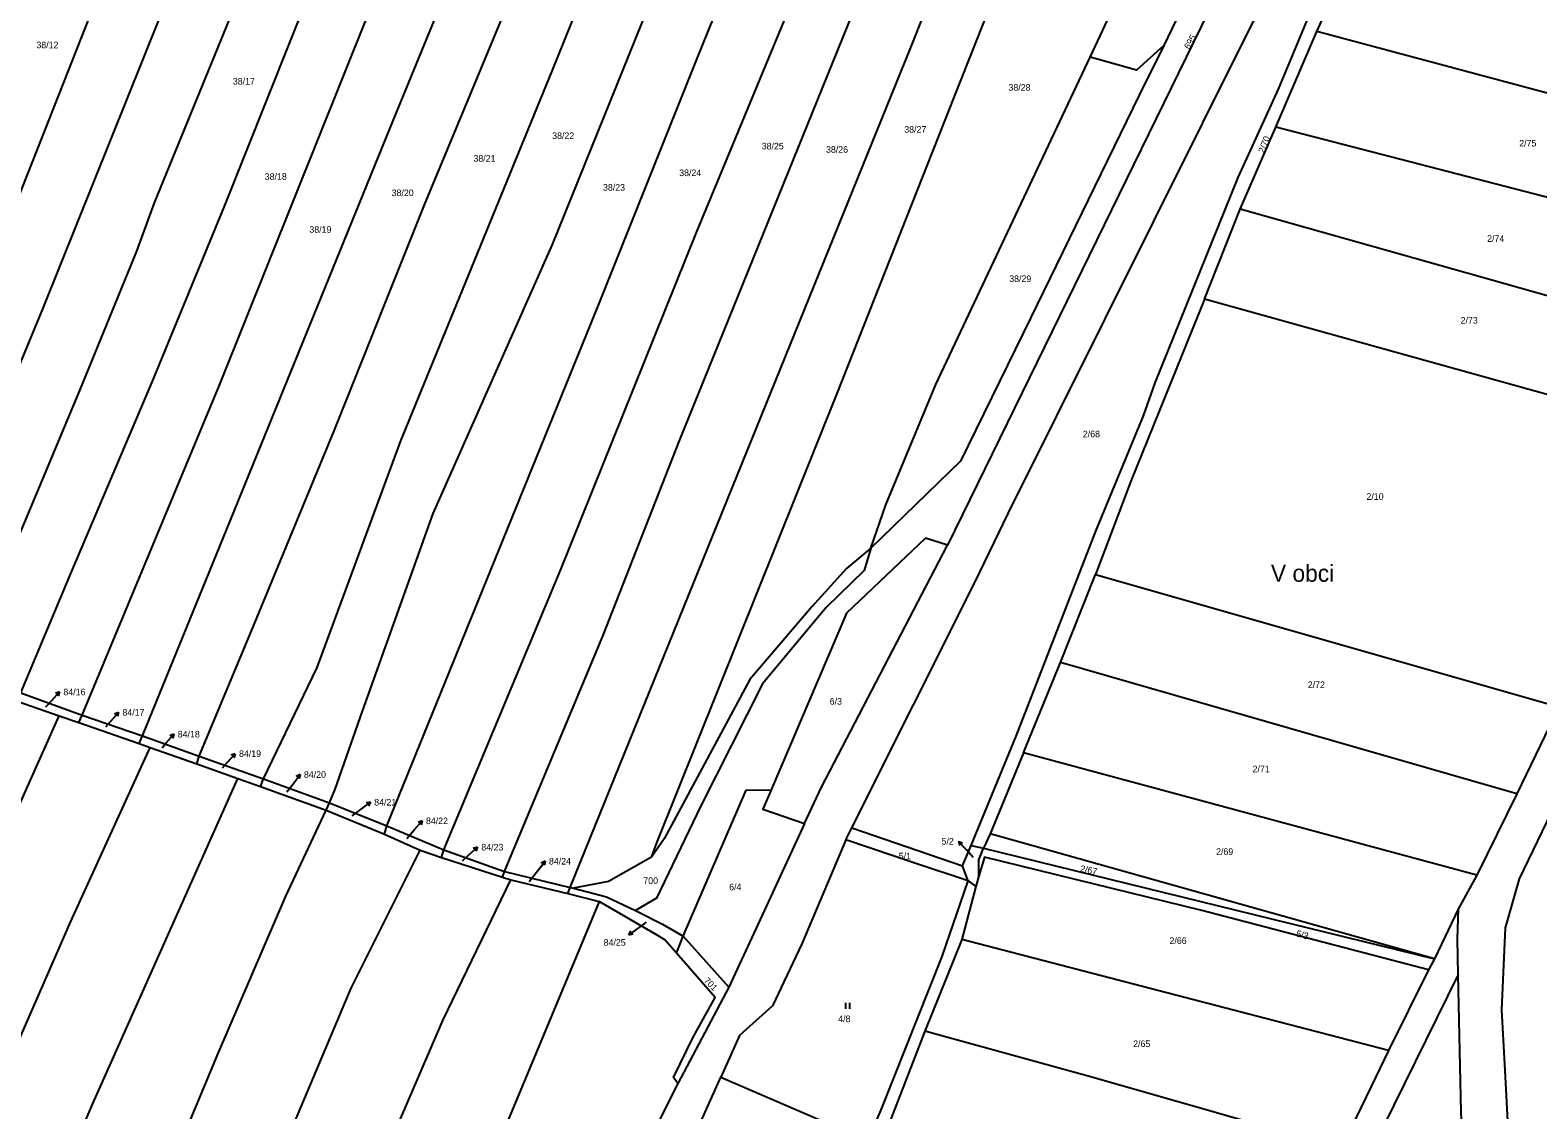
# Model space of a CAD drawing. Extents: x -7483133 to -743169, y -11317770 to -1127091.
# Drawn here: x -746258 to -745868.6, y -1131407.3 to -1131128.4 of the extents above; entities that cross this region are included whole.
import ezdxf

# ---------------------------------------------------------------- set-up
doc = ezdxf.new("R2010")
doc.units = 0
for name, color, linetype in [('Hranice parcel', 7, 'Continuous'), ('Parcelní čísla', 7, 'Continuous'), ('Pop  PČ popisy', 7, 'Continuous'), ('Značky kultur', 7, 'Continuous')]:
    doc.layers.add(name, color=color, linetype=linetype)

msp = doc.modelspace()

# ---------------------------------------------------------------- linework, layer by layer
at = {"layer": 'Hranice parcel'}
for p, q in [((-745925.69, -1131128.75), (-745915.82, -1131106.97)), ((-745936.27, -1131153.48), (-745925.69, -1131128.75)), ((-745797.62, -1131163.11), (-745925.69, -1131128.75)), ((-745945.5, -1131174.67), (-745936.27, -1131153.48)), ((-745808.32, -1131186.64), (-745936.27, -1131153.48)), ((-745954.75, -1131197.94), (-745945.5, -1131174.67)), ((-745819.11, -1131210.36), (-745945.5, -1131174.67)), ((-745829.33, -1131232.84), (-745954.75, -1131197.94)), ((-745991.94, -1131291.77), (-745982.86, -1131269.08)), ((-745982.86, -1131269.08), (-745863.16, -1131303.26)), ((-746001.46, -1131315.14), (-745991.94, -1131291.77)), ((-745874.03, -1131325.66), (-745991.94, -1131291.77)), ((-746260.41, -1131299.59), (-746244.6, -1131305.36)), ((-746261.37, -1131301.73), (-746250.49, -1131305.53)), ((-745863.16, -1131303.26), (-745874.03, -1131325.66)), ((-746250.49, -1131305.53), (-746245.41, -1131307.3)), ((-746245.41, -1131307.3), (-746244.6, -1131305.36)), ((-746245.41, -1131307.3), (-746229.87, -1131312.72)), ((-746244.6, -1131305.36), (-746229, -1131310.73)), ((-746229.87, -1131312.72), (-746229, -1131310.73)), ((-746229, -1131310.73), (-746214.34, -1131315.99)), ((-746229.87, -1131312.72), (-746226.99, -1131313.72)), ((-746226.99, -1131313.72), (-746214.92, -1131317.93)), ((-746001.46, -1131315.14), (-746010.07, -1131336.04)), ((-745884.37, -1131346.67), (-746001.46, -1131315.14)), ((-746214.92, -1131317.93), (-746214.34, -1131315.99)), ((-746214.92, -1131317.93), (-746204.37, -1131321.72)), ((-746214.34, -1131315.99), (-746197.7, -1131321.83)), ((-746204.37, -1131321.72), (-746198.54, -1131323.82)), ((-746198.54, -1131323.82), (-746197.7, -1131321.83)), ((-746197.7, -1131321.83), (-746180.71, -1131328.03)), ((-746198.54, -1131323.82), (-746181.58, -1131329.92)), ((-745874.03, -1131325.66), (-745884.37, -1131346.67)), ((-746181.58, -1131329.92), (-746180.71, -1131328.03)), ((-746181.58, -1131329.92), (-746166.51, -1131336.11)), ((-746180.71, -1131328.03), (-746165.85, -1131333.99)), ((-746166.51, -1131336.11), (-746165.85, -1131333.99)), ((-746165.85, -1131333.99), (-746151.18, -1131340.19)), ((-746047.36, -1131337.57), (-746045.83, -1131334.47)), ((-746045.83, -1131334.47), (-746017.21, -1131344.25)), ((-746166.51, -1131336.11), (-746157.27, -1131340.24)), ((-746010.07, -1131336.04), (-746011.79, -1131339.76)), ((-745895.28, -1131368.31), (-746010.07, -1131336.04)), ((-746157.27, -1131340.24), (-746151.77, -1131342.16)), ((-746151.77, -1131342.16), (-746151.18, -1131340.19)), ((-746151.77, -1131342.16), (-746136.02, -1131347.24)), ((-746151.18, -1131340.19), (-746135.52, -1131345.72)), ((-746017.21, -1131344.25), (-746014.99, -1131339.08)), ((-746014.99, -1131339.08), (-746011.79, -1131339.76)), ((-746011.79, -1131339.76), (-745895.28, -1131368.31)), ((-746136.02, -1131347.24), (-746135.52, -1131345.72)), ((-746135.52, -1131345.72), (-746118.56, -1131349.89)), ((-746015.78, -1131348.18), (-746017.21, -1131344.25)), ((-746136.02, -1131347.24), (-746133.83, -1131347.95)), ((-746133.83, -1131347.95), (-746119.16, -1131351.48)), ((-746119.16, -1131351.48), (-746118.56, -1131349.89)), ((-746118.56, -1131349.89), (-746117.71, -1131350.1)), ((-746013.75, -1131349.61), (-746017.4, -1131363.28)), ((-746015.78, -1131348.18), (-746013.75, -1131349.61)), ((-746012.96, -1131346.89), (-746013.75, -1131349.61)), ((-745884.37, -1131346.67), (-745889.08, -1131355.31)), ((-746119.16, -1131351.48), (-746111.08, -1131353.49)), ((-745889.08, -1131355.31), (-745895.28, -1131368.31)), ((-746091.11, -1131366.83), (-746089.36, -1131362.47)), ((-746089.36, -1131362.47), (-746077.55, -1131375.61)), ((-746017.4, -1131363.28), (-746026.96, -1131386.96)), ((-745907.17, -1131392.01), (-746017.4, -1131363.28)), ((-745895.28, -1131368.31), (-745896.83, -1131371.19)), ((-745896.83, -1131371.19), (-745907.17, -1131392.01)), ((-746077.55, -1131375.61), (-746090.75, -1131400.54)), ((-746074.81, -1131388.11), (-746079.61, -1131398.84)), ((-746026.96, -1131386.96), (-746036.2, -1131411.06)), ((-746091.29, -1131424.93), (-746079.61, -1131398.84))]:
    msp.add_line(p, q, dxfattribs=at)
for points in [[(-745503.42, -1130732.53), (-745498.57, -1130742.81), (-745571.67, -1130783.09), (-745599.23, -1130810.65), (-745625.5, -1130847.36), (-745651.2, -1130908.34), (-745696.32, -1130994.74), (-745766.15, -1131134.13), (-745834.96, -1131276.52), (-745861.66, -1131323.22), (-745873.47, -1131347.63), (-745877.04, -1131360.35), (-745878.04, -1131381.48), (-745877.18, -1131397.19), (-745874.23, -1131452.9), (-745866.01, -1131618.57)], [(-745848.33, -1130906.51), (-745859.5, -1130930.22), (-745865.08, -1130942.05), (-745892.81, -1130998.91), (-745900.93, -1131015.11), (-745947.93, -1131111.72), (-746021.05, -1131261.49)], [(-746308.05, -1131285.05), (-746304.24, -1131275.89), (-746279.18, -1131217.54), (-746236.8, -1131110.19), (-746209.41, -1131044.25), (-746189.47, -1130996.38)], [(-746291.79, -1131289.65), (-746277.81, -1131256.06), (-746254.63, -1131200.27), (-746224.27, -1131124.55), (-746210.55, -1131092.34), (-746174.36, -1131003.15)], [(-746275.86, -1131294.65), (-746245.14, -1131221.53), (-746230.49, -1131185.54), (-746225.93, -1131173), (-746198.59, -1131106.22), (-746167.15, -1131029.42), (-746158.58, -1131008.54)], [(-746260.41, -1131299.59), (-746247.54, -1131268.82), (-746226.35, -1131218.91), (-746207.71, -1131173.69), (-746174.67, -1131090.73), (-746151.2, -1131033.98), (-746143.06, -1131014.03)], [(-746097.49, -1131342.07), (-746095.99, -1131337.89), (-746049.56, -1131222.27), (-746019.32, -1131145.53), (-746004.47, -1131108.13), (-745979.09, -1131048.94), (-745966.08, -1131017.43)], [(-746244.6, -1131305.36), (-746209.14, -1131220.17), (-746151.88, -1131077.28), (-746128.09, -1131021.91)], [(-745984.27, -1131135.42), (-745975.82, -1131117.29), (-745964.16, -1131091.23), (-745947.42, -1131055.74), (-745934.1, -1131021.36)], [(-746118.56, -1131349.89), (-746087.87, -1131274.28), (-746030.57, -1131132.93), (-746001.63, -1131060.16), (-745986.56, -1131023.8)], [(-746229, -1131310.73), (-746207.2, -1131257.32), (-746164.14, -1131151.57), (-746139.64, -1131091.74), (-746125.06, -1131057.44), (-746113.48, -1131029.98)], [(-746135.52, -1131345.72), (-746110.07, -1131284.99), (-746090.39, -1131234.71), (-746046.86, -1131127.25), (-746007.08, -1131031)], [(-746214.34, -1131315.99), (-746200.4, -1131282.56), (-746179.52, -1131231.91), (-746156.17, -1131173.57), (-746123.7, -1131095.4), (-746097.27, -1131033.75)], [(-745917.09, -1131031.6), (-745944.81, -1131089.83), (-745965.24, -1131132.37)], [(-746197.7, -1131321.83), (-746183.9, -1131293.06), (-746162.26, -1131234.49), (-746123.3, -1131139.23), (-746092.84, -1131063.68), (-746080.96, -1131035.48)], [(-746180.71, -1131328.03), (-746179.23, -1131324.5), (-746172.17, -1131304.33), (-746153.94, -1131253.29), (-746123.07, -1131183.78), (-746094.92, -1131114.05), (-746063.64, -1131037.14)], [(-746151.18, -1131340.19), (-746120.98, -1131267.76), (-746085.94, -1131180.71), (-746059.22, -1131116.2), (-746026.94, -1131035.21)], [(-746165.85, -1131333.99), (-746111.01, -1131199.04), (-746085.94, -1131136.15), (-746062.14, -1131077.35), (-746045.68, -1131039.01)], [(-746045.83, -1131334.47), (-746013.98, -1131270.95), (-746005.43, -1131253.32), (-745955.19, -1131152.53), (-745932.85, -1131107.56)], [(-746014.99, -1131339.08), (-746003.38, -1131310.83), (-745982.75, -1131257.85), (-745970.5, -1131228.02), (-745967.46, -1131219.51), (-745946.05, -1131166.46), (-745935.62, -1131143.65), (-745924.82, -1131117.75)], [(-745965.24, -1131132.37), (-745971.56, -1131145.22), (-745999.59, -1131202.69), (-746017.69, -1131239.8), (-746040.86, -1131262.25)], [(-746040.86, -1131262.25), (-746037, -1131251.02), (-746024.09, -1131219.98), (-745984.27, -1131135.42)], [(-745965.24, -1131132.37), (-745972.27, -1131138.77), (-745984.27, -1131135.42)], [(-745954.75, -1131197.94), (-745973.74, -1131244.92), (-745982.86, -1131269.08)], [(-746021.05, -1131261.49), (-746026.81, -1131259.64), (-746047.15, -1131279), (-746066.64, -1131324.62)], [(-746040.86, -1131262.25), (-746042.63, -1131268.01), (-746052.45, -1131277.53), (-746068.89, -1131297.28), (-746084.78, -1131328.83), (-746096.22, -1131352.64), (-746101.67, -1131355.87)], [(-746040.86, -1131262.25), (-746047.16, -1131267.47), (-746056.14, -1131277.38), (-746072.12, -1131296.13), (-746094.25, -1131337.33), (-746097.49, -1131342.07)], [(-746057.99, -1131333.37), (-746053.67, -1131324), (-746021.05, -1131261.49)], [(-746355.61, -1131542.43), (-746324.93, -1131475.84), (-746303.11, -1131426.75), (-746270.15, -1131349.38), (-746250.49, -1131305.53)], [(-746328.65, -1131543.97), (-746298.39, -1131474.98), (-746247.6, -1131358.82), (-746226.99, -1131313.72)], [(-746304.3, -1131549.68), (-746276.49, -1131486.57), (-746241.74, -1131405.49), (-746204.37, -1131321.72)], [(-746089.36, -1131362.47), (-746073.1, -1131324.77), (-746066.64, -1131324.62)], [(-746066.64, -1131324.62), (-746068.77, -1131329.69), (-746057.99, -1131333.37)], [(-746281.63, -1131556.99), (-746263.86, -1131517.53), (-746222.34, -1131423.75), (-746209.5, -1131392.92), (-746191.95, -1131352.1), (-746181.58, -1131329.92)], [(-746057.99, -1131333.37), (-746067.8, -1131354.64), (-746077.55, -1131375.61)], [(-746047.36, -1131337.57), (-746058.7, -1131364.42), (-746066.3, -1131380.47), (-746074.81, -1131388.11)], [(-746015.78, -1131348.18), (-746029.27, -1131343.68), (-746047.36, -1131337.57)], [(-746257.15, -1131565.35), (-746231.61, -1131506.69), (-746191.8, -1131415.47), (-746175.11, -1131375.93), (-746157.27, -1131340.24)], [(-746097.49, -1131342.07), (-746108.67, -1131348.34), (-746117.71, -1131350.1)], [(-746012.96, -1131346.89), (-746013.01, -1131342.71), (-746011.79, -1131339.76)], [(-745896.83, -1131371.19), (-745955.36, -1131355.84), (-746011.56, -1131342.02), (-746012.96, -1131346.89)], [(-746234.36, -1131574.92), (-746207.21, -1131512.24), (-746179.95, -1131450.43), (-746151.42, -1131384.21), (-746133.83, -1131347.95)], [(-746117.71, -1131350.1), (-746109.13, -1131352.26), (-746101.67, -1131355.87)], [(-746038.19, -1131407.28), (-746022.49, -1131367.67), (-746015.78, -1131348.18)], [(-746111.08, -1131353.49), (-746143.06, -1131430.4), (-746188.77, -1131528.95), (-746185.55, -1131530.56), (-746195.61, -1131552.43), (-746212.24, -1131577.79), (-746217.48, -1131577.79), (-746219.1, -1131581.44)], [(-746091.11, -1131366.83), (-746094.06, -1131363.44), (-746096.07, -1131362.2), (-746111.08, -1131353.49)], [(-746101.67, -1131355.87), (-746094.71, -1131359.39), (-746089.36, -1131362.47)], [(-745889.16, -1131372.37), (-745889.38, -1131363.21), (-745889.08, -1131355.31)], [(-746090.75, -1131400.54), (-746091.89, -1131398.93), (-746086.79, -1131388.53), (-746081.09, -1131378.34), (-746091.11, -1131366.83)], [(-745889.16, -1131372.37), (-745922.43, -1131439.85), (-745948.59, -1131490.54)], [(-745877.87, -1131623.88), (-745879.16, -1131608.6), (-745883.81, -1131508.22), (-745888.44, -1131407.94), (-745889.16, -1131372.37)], [(-745919.41, -1131417.32), (-745983.79, -1131398.87), (-746026.96, -1131386.96)], [(-745907.17, -1131392.01), (-745911.64, -1131401.3), (-745919.41, -1131417.32)], [(-746090.75, -1131400.54), (-746121.73, -1131462.2), (-746150.71, -1131520.43), (-746173.33, -1131568.01)], [(-746079.61, -1131398.84), (-746044.46, -1131414), (-746055.78, -1131440.25)], [(-746055.46, -1131447.33), (-746052.93, -1131441.47), (-746038.19, -1131407.28)]]:
    msp.add_lwpolyline(points, dxfattribs=at)
at = {"layer": 'Pop  PČ popisy'}
for p, q in [((-746252.44, -1131301.6), (-746250.43, -1131299.37)), ((-746250.43, -1131299.37), (-746251.47, -1131299.78)), ((-746250.43, -1131299.37), (-746250.73, -1131300.45)), ((-746253.93, -1131303.25), (-746252.44, -1131301.6)), ((-746238.46, -1131308.41), (-746237.16, -1131306.92)), ((-746237.16, -1131306.92), (-746235.19, -1131304.66)), ((-746235.19, -1131304.66), (-746236.23, -1131305.08)), ((-746235.19, -1131304.66), (-746235.47, -1131305.74)), ((-746222.84, -1131312.55), (-746220.87, -1131310.28)), ((-746220.87, -1131310.28), (-746221.91, -1131310.71)), ((-746220.87, -1131310.28), (-746221.15, -1131311.37)), ((-746223.93, -1131313.8), (-746222.84, -1131312.55)), ((-746208.34, -1131318.96), (-746207.07, -1131317.55)), ((-746207.07, -1131317.55), (-746205.06, -1131315.32)), ((-746205.06, -1131315.32), (-746206.1, -1131315.73)), ((-746205.06, -1131315.32), (-746205.36, -1131316.4)), ((-746190.12, -1131323.1), (-746188.31, -1131320.7)), ((-746188.31, -1131320.7), (-746189.32, -1131321.2)), ((-746188.31, -1131320.7), (-746188.52, -1131321.8)), ((-746191.7, -1131325.17), (-746190.12, -1131323.1)), ((-746174.82, -1131331.38), (-746172.54, -1131329.66)), ((-746172.54, -1131329.66), (-746170.14, -1131327.85)), ((-746170.14, -1131327.85), (-746171.24, -1131328.06)), ((-746170.14, -1131327.85), (-746170.64, -1131328.86)), ((-746158.75, -1131334.93), (-746156.78, -1131332.67)), ((-746156.78, -1131332.67), (-746157.82, -1131333.09)), ((-746156.78, -1131332.67), (-746157.06, -1131333.75)), ((-746160.76, -1131337.24), (-746158.75, -1131334.93)), ((-746016.2, -1131340.2), (-746018.21, -1131337.97)), ((-746018.21, -1131337.97), (-746017.17, -1131338.38)), ((-746018.21, -1131337.97), (-746017.91, -1131339.05)), ((-746146.35, -1131342.99), (-746144.7, -1131341.49)), ((-746144.7, -1131341.49), (-746142.47, -1131339.48)), ((-746142.47, -1131339.48), (-746143.55, -1131339.78)), ((-746142.47, -1131339.48), (-746142.88, -1131340.52)), ((-746014.5, -1131342.12), (-746016.2, -1131340.2)), ((-746129.12, -1131348.38), (-746126.86, -1131345.47)), ((-746126.86, -1131345.47), (-746125.01, -1131343.1)), ((-746125.01, -1131343.1), (-746126.02, -1131343.59)), ((-746125.01, -1131343.1), (-746125.23, -1131344.2)), ((-746100.93, -1131360.32), (-746103.36, -1131362.08)), ((-746103.36, -1131362.08), (-746102.84, -1131361.09)), ((-746103.36, -1131362.08), (-746102.25, -1131361.9)), ((-746098.88, -1131358.81), (-746100.93, -1131360.32))]:
    msp.add_line(p, q, dxfattribs=at)
at = {"layer": 'Značky kultur'}
for p, q in [((-746047.35, -1131381.21), (-746047.35, -1131379.71)), ((-746046.35, -1131381.21), (-746046.35, -1131379.71))]:
    msp.add_line(p, q, dxfattribs=at)

# ---------------------------------------------------------------- texts
at = {"layer": 'Parcelní čísla'}
for s, p in [('38/12', (-746256.39, -1131133.1)), ('38/17', (-746205.65, -1131142.48)), ('38/28', (-746005.34, -1131144.06)), ('38/22', (-746123.18, -1131156.55)), ('38/27', (-746032.25, -1131154.92)), ('38/25', (-746069.07, -1131159.24)), ('38/26', (-746052.46, -1131160.1)), ('2/75', (-745873.43, -1131158.48)), ('38/21', (-746143.52, -1131162.41)), ('38/18', (-746197.42, -1131167.09)), ('38/24', (-746090.38, -1131166.13)), ('38/20', (-746164.64, -1131171.3)), ('38/23', (-746110.06, -1131169.9)), ('38/19', (-746185.89, -1131180.77)), ('2/74', (-745881.73, -1131183.11)), ('38/29', (-746005.14, -1131193.49)), ('2/73', (-745888.56, -1131204.23)), ('2/68', (-745986.13, -1131233.59)), ('2/10', (-745912.88, -1131249.76)), ('84/16', (-746249.42, -1131300.23)), ('2/72', (-745928.04, -1131298.36)), ('6/3', (-746051.51, -1131302.65)), ('84/17', (-746234.18, -1131305.51)), ('84/18', (-746219.88, -1131311.13)), ('84/19', (-746204.06, -1131316.17)), ('2/71', (-745942.29, -1131320.14)), ('84/20', (-746187.3, -1131321.57)), ('84/21', (-746169.14, -1131328.71)), ('84/22', (-746155.78, -1131333.52)), ('84/23', (-746141.48, -1131340.32)), ('5/2', (-746022.61, -1131338.81)), ('84/24', (-746124.02, -1131343.95)), ('5/1', (-746033.67, -1131342.63)), ('2/69', (-745951.72, -1131341.47)), ('700', (-746099.64, -1131348.97)), ('6/4', (-746077.48, -1131350.6)), ('84/25', (-746109.89, -1131364.93)), ('2/66', (-745963.75, -1131364.46)), ('4/8', (-746049.31, -1131384.67)), ('2/65', (-745973.14, -1131391.11))]:
    msp.add_text(s, height=1.7, dxfattribs=at).set_placement(p)
for s, rotation, p in [('695', 60, (-745958.66, -1131133.53)), ('2/70', 69, (-745939.32, -1131160.34)), ('2/67', 348, (-745986.95, -1131345.76)), ('5/3', 344, (-745931.19, -1131362.48)), ('701', 315, (-746084.17, -1131374.1))]:
    msp.add_text(s, height=1.7, rotation=rotation, dxfattribs=at).set_placement(p)
at = {"layer": 'Pop  PČ popisy'}
msp.add_text('V obci', height=4.4, dxfattribs=at).set_placement((-745937.56, -1131270.92))

doc.saveas('drawing.dxf')
